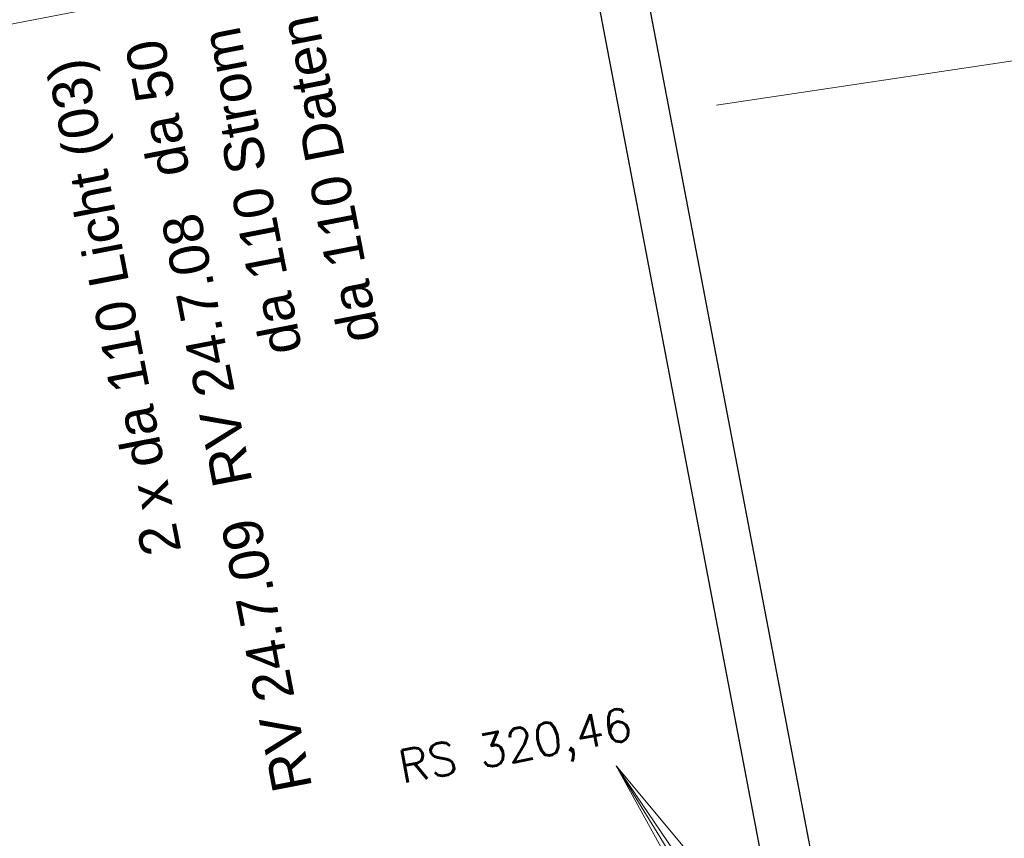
# Model space of a CAD drawing. Header units: metres. Extents: x -502 to 161, y -108 to 174.
# Tile 290 of 656: x -194 to -188, y -6 to -1. Entities that reach past the tile are written whole.
import ezdxf

# ---------------------------------------------------------------- set-up
doc = ezdxf.new("R2010")
doc.units = ezdxf.units.M
doc.header["$LTSCALE"] = 0.1
doc.layers.add('BRI31-005.05-5p02-Koordinierung Lageplan 4. BA ZOB West 2022-06-15', color=7, linetype='Continuous')
doc.layers.add('BRI31-005.06-5f07-Koordinierung Lageplan 4. BA ZOB Fernbusbahnh', color=7, linetype='Continuous')
doc.styles.add('Arial', font='arial.ttf')
doc.styles.add('Txt', font='txt_____.ttf')

# ---------------------------------------------------------------- blocks, each defined once
blk = doc.blocks.new('WP_LP-1020')
at = {"color": 7, "linetype": 'Continuous', "lineweight": 20, "transparency": 33554687}
for p, q in [((-0.8253, 0.8253), (0.8253, 0.8253)), ((-0.8253, -0.8253), (-0.8253, 0.8253)), ((0.8253, -0.8253), (0.8253, 0.8253)), ((-0.8253, -0.8253), (0.8253, -0.8253))]:
    blk.add_line(p, q, dxfattribs=at)
at = {"color": 1, "linetype": 'Continuous', "lineweight": 9, "true_color": 0xff0000, "transparency": 33554687}
for p, q in [((0, 0.649924), (0, 0.324962)), ((-0.554739, 0.55475), (-0.229777, 0.229788)), ((0.229777, 0.229788), (0.554739, 0.55475)), ((-0.324962, 0), (-0.649924, 0)), ((0.324962, 0), (0.649924, 0)), ((-0.229777, -0.229777), (-0.554739, -0.554739)), ((0.229777, -0.229777), (0.554739, -0.554739)), ((0, -0.324962), (0, -0.649924))]:
    blk.add_line(p, q, dxfattribs=at)
at = {"color": 7, "linetype": 'Continuous', "lineweight": 20, "transparency": 33554687}
blk.add_circle((0, 0), 0.272749, dxfattribs=at)

msp = doc.modelspace()

# ---------------------------------------------------------------- linework, layer by layer
at = {"layer": 'BRI31-005.05-5p02-Koordinierung Lageplan 4. BA ZOB West 2022-06-15', "color": 143, "linetype": 'Continuous', "lineweight": 25, "true_color": 0x66b2cc, "transparency": 33554687, "flags": 128}
msp.add_lwpolyline([(-189.6921, 1.4033), (-190.6739, 1.2161), (-189.1636, -6.7037), (-198.1313, -8.4139), (-197.7925, -10.1903)], dxfattribs=at)
at = {"layer": 'BRI31-005.05-5p02-Koordinierung Lageplan 4. BA ZOB West 2022-06-15', "color": 91, "linetype": 'Continuous', "lineweight": 25, "true_color": 0x7fff7f, "transparency": 33554687, "flags": 128}
msp.add_lwpolyline([(-189.5381, 1.1273), (-190.323, 0.9776), (-188.8127, -6.9421), (-197.9082, -8.6767), (-197.6256, -10.1585)], dxfattribs=at)
at = {"layer": 'BRI31-005.06-5f07-Koordinierung Lageplan 4. BA ZOB Fernbusbahnh', "color": 212, "linetype": 'Continuous', "lineweight": 9, "true_color": 0xcc00cc, "transparency": 33554687}
msp.add_line((-189.5071, -1.766), (-81.8299, 14.3881), dxfattribs=at)
at = {"layer": 'BRI31-005.06-5f07-Koordinierung Lageplan 4. BA ZOB Fernbusbahnh', "color": 1, "linetype": 'Continuous', "lineweight": 9, "true_color": 0xff0000, "transparency": 33554687}
for q in [(-189.3167, -6.7294), (-189.1741, -7.3019), (-189.1187, -7.5796), (-189.2671, -7.0176)]:
    msp.add_line((-190.1165, -5.7722), q, dxfattribs=at)
at = {"layer": 'BRI31-005.06-5f07-Koordinierung Lageplan 4. BA ZOB Fernbusbahnh', "color": 143, "linetype": 'Continuous', "lineweight": 20, "true_color": 0x66b2cc, "transparency": 33554687}
msp.add_polyline3d([(-189.6921, 1.4033, 0), (-190.6739, 1.2161, 0), (-189.1636, -6.7037, 0), (-198.1313, -8.4139, 0), (-197.7925, -10.1903, 0)], dxfattribs=at)
at = {"layer": 'BRI31-005.06-5f07-Koordinierung Lageplan 4. BA ZOB Fernbusbahnh', "color": 91, "linetype": 'Continuous', "lineweight": 20, "true_color": 0x7fff7f, "transparency": 33554687}
msp.add_polyline3d([(-189.5381, 1.1273, 0), (-190.323, 0.9776, 0), (-188.8127, -6.9421, 0), (-197.9082, -8.6767, 0), (-197.6256, -10.1585, 0)], dxfattribs=at)

# ---------------------------------------------------------------- block references
at = {"layer": 'BRI31-005.06-5f07-Koordinierung Lageplan 4. BA ZOB Fernbusbahnh', "color": 7, "transparency": 33554687, "rotation": 280.8990005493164}
msp.add_blockref('WP_LP-1020', (-193.1516, -0.3105), dxfattribs=at)

# ---------------------------------------------------------------- texts
at = {"layer": 'BRI31-005.05-5p02-Koordinierung Lageplan 4. BA ZOB West 2022-06-15', "color": 7, "transparency": 33554687, "char_height": 0.24, "attachment_point": 1, "rotation": 100.98009, "line_spacing_factor": 0.25, "style": 'Arial'}
for s, insert in [('da 110 Daten', (-191.7819, -3.2246)), ('da 110 Strom', (-192.2545, -3.2973))]:
    msp.add_mtext(s, dxfattribs=dict(at, insert=insert))
at = {"layer": 'BRI31-005.05-5p02-Koordinierung Lageplan 4. BA ZOB West 2022-06-15', "color": 1, "true_color": 0xff0000, "transparency": 33554687, "char_height": 0.24, "attachment_point": 1, "rotation": 100.98009, "line_spacing_factor": 0.25, "style": 'Arial'}
for s, insert in [('da 50', (-192.9347, -2.2201)), ('RV 24.7.08', (-192.5557, -4.0981)), ('RV 24.7.09', (-192.1935, -5.9485))]:
    msp.add_mtext(s, dxfattribs=dict(at, insert=insert))
at = {"layer": 'BRI31-005.05-5p02-Koordinierung Lageplan 4. BA ZOB West 2022-06-15', "color": 190, "true_color": 0x7f00ff, "transparency": 33554687, "insert": (-192.987, -4.514), "char_height": 0.24, "attachment_point": 1, "rotation": 100.98009, "line_spacing_factor": 0.25, "style": 'Arial'}
msp.add_mtext('2 x da 110 Licht (03)', dxfattribs=at)
at = {"layer": 'BRI31-005.05-5p02-Koordinierung Lageplan 4. BA ZOB West 2022-06-15', "color": 91, "true_color": 0x7fff7f, "transparency": 33554687, "insert": (-191.4497, -5.6828), "char_height": 0.2, "attachment_point": 1, "rotation": 10.79703, "line_spacing_factor": 0.25, "style": 'Txt'}
msp.add_mtext('RS 320,46', dxfattribs=at)
at = {"layer": 'BRI31-005.06-5f07-Koordinierung Lageplan 4. BA ZOB Fernbusbahnh', "color": 7, "transparency": 33554687, "char_height": 0.24, "attachment_point": 1, "rotation": 100.98009, "line_spacing_factor": 0.25, "style": 'Arial'}
for s, insert in [('da 110 Daten', (-191.7819, -3.2246)), ('da 110 Strom', (-192.2545, -3.2973))]:
    msp.add_mtext(s, dxfattribs=dict(at, insert=insert))
at = {"layer": 'BRI31-005.06-5f07-Koordinierung Lageplan 4. BA ZOB Fernbusbahnh', "color": 1, "true_color": 0xff0000, "transparency": 33554687, "char_height": 0.24, "attachment_point": 1, "rotation": 100.98009, "line_spacing_factor": 0.25, "style": 'Arial'}
for s, insert in [('da 50', (-192.9347, -2.2201)), ('RV 24.7.08', (-192.5557, -4.0981)), ('RV 24.7.09', (-192.1935, -5.9485))]:
    msp.add_mtext(s, dxfattribs=dict(at, insert=insert))
at = {"layer": 'BRI31-005.06-5f07-Koordinierung Lageplan 4. BA ZOB Fernbusbahnh', "color": 190, "true_color": 0x7f00ff, "transparency": 33554687, "insert": (-192.987, -4.514), "char_height": 0.24, "attachment_point": 1, "rotation": 100.98009, "line_spacing_factor": 0.25, "style": 'Arial'}
msp.add_mtext('2 x da 110 Licht (03)', dxfattribs=at)
at = {"layer": 'BRI31-005.06-5f07-Koordinierung Lageplan 4. BA ZOB Fernbusbahnh', "color": 91, "true_color": 0x7fff7f, "transparency": 33554687, "insert": (-191.4497, -5.6828), "char_height": 0.2, "attachment_point": 1, "rotation": 10.79703, "line_spacing_factor": 0.25, "style": 'Txt'}
msp.add_mtext('RS 320,46', dxfattribs=at)

doc.saveas('drawing.dxf')
